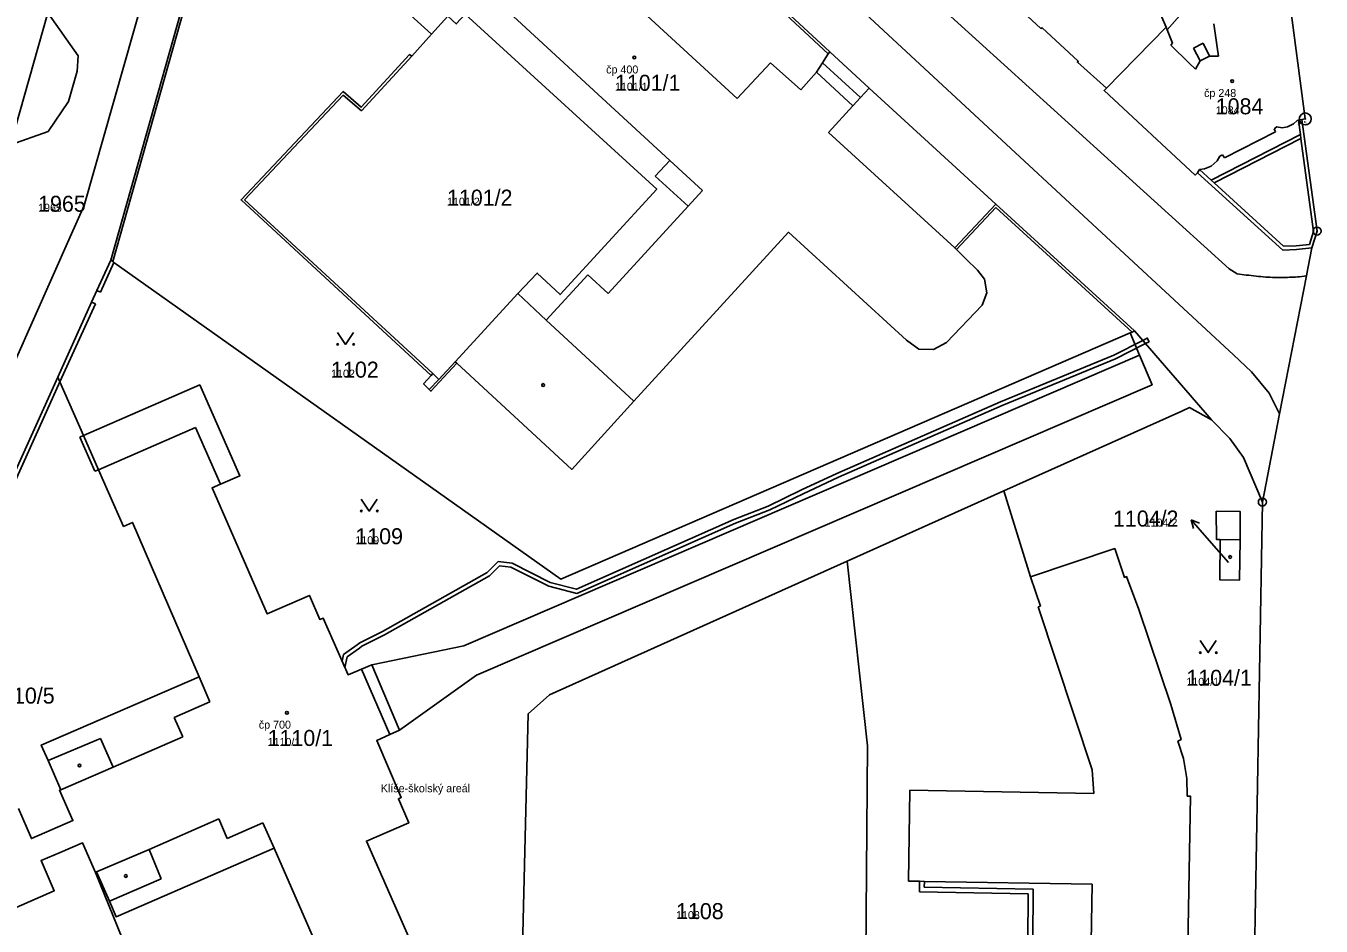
# Model space of a CAD drawing. Extents: x -763628 to -761565, y -976033 to -973833.
# Drawn here: x -761994.9 to -761833.1, y -975218.9 to -975106.5 of the extents above; entities that cross this region are included whole.
import ezdxf

# ---------------------------------------------------------------- set-up
doc = ezdxf.new("R2010")
doc.units = 0
for name, color, linetype in [('KN_cisla parcel 1000', 7, 'Continuous'), ('KN_cisla parcel 500', 7, 'Continuous'), ('KN_cisla parcel znacky', 7, 'Continuous'), ('KN_cisla popisna 500', 7, 'Continuous'), ('KN_hranice parcel', 7, 'Continuous'), ('KN_hranice uzemi', 7, 'Continuous'), ('KN_popisy', 7, 'Continuous'), ('KN_vecna bremena', 7, 'Continuous'), ('KN_vnitrni kresba parcel', 7, 'Continuous'), ('KN_znacky bodu BP', 7, 'Continuous'), ('KN_znacky budov', 7, 'Continuous'), ('KN_znacky kultur', 7, 'Continuous')]:
    doc.layers.add(name, color=color, linetype=linetype)

msp = doc.modelspace()

# ---------------------------------------------------------------- linework, layer by layer
at = {"layer": 'KN_cisla parcel znacky'}
for p, q in [((-761847.39, -975170.41), (-761849.36, -975168.15)), ((-761849.36, -975168.15), (-761848.32, -975168.57)), ((-761849.36, -975168.15), (-761849.08, -975169.23)), ((-761844.71, -975173.47), (-761847.39, -975170.41))]:
    msp.add_line(p, q, dxfattribs=at)
at = {"layer": 'KN_hranice parcel'}
for p, q in [((-761970.82, -975088), (-761984.33, -975135.73)), ((-761992.18, -975104.83), (-761996.86, -975121.33)), ((-761856.43, -975144.56), (-761873.78, -975128.73)), ((-761846.82, -975155.67), (-761856.43, -975144.56)), ((-761872.75, -975164.54), (-761892.32, -975173.31))]:
    msp.add_line(p, q, dxfattribs=at)
for points in [[(-761873.78, -975128.73), (-761889.59, -975114.25), (-761894.49, -975109.72), (-761922.86, -975083.46), (-761928.55, -975078.2), (-761933.26, -975073.85), (-761934.75, -975072.46), (-761936.26, -975071.09), (-761937.78, -975069.7), (-761939.32, -975068.32), (-761940.85, -975066.98), (-761942.37, -975065.61), (-761943.94, -975064.33), (-761945.54, -975063.01), (-761947.08, -975061.8), (-761948.79, -975060.5), (-761950.46, -975059.31), (-761952.17, -975058.08), (-761953.78, -975056.98), (-761955.49, -975055.79), (-761957.18, -975054.61)], [(-761970.82, -975088), (-761970.58, -975088.17), (-761949.03, -975103.12), (-761944.24, -975107.51)], [(-761853.23, -975093.96), (-761856.16, -975094.96), (-761857.27, -975096.27), (-761857.88, -975097), (-761855.41, -975099.42), (-761852.37, -975104.67), (-761853.03, -975105.38), (-761852.48, -975106.64), (-761859.93, -975114.25)], [(-761872.02, -975103.19), (-761868.12, -975106.78), (-761867.98, -975106.7), (-761863.47, -975110.88), (-761863.57, -975111), (-761859.93, -975114.25)], [(-761944.24, -975107.51), (-761942.2, -975105.27), (-761941.16, -975106.21), (-761940.04, -975105.01), (-761916.13, -975126.86), (-761928.19, -975140.03), (-761931.04, -975137.34), (-761933.47, -975139.91), (-761941.32, -975148.41), (-761941.1, -975148.61)], [(-761944.24, -975107.51), (-761946.73, -975110.25), (-761947, -975110.05), (-761953.04, -975116.63), (-761955.3, -975114.67), (-761968.04, -975128.2), (-761944.28, -975150.12), (-761945.25, -975151.19), (-761944.54, -975151.9), (-761944.34, -975152.1), (-761941.1, -975148.61)], [(-761859.93, -975114.25), (-761860.24, -975114.54), (-761848.86, -975125.09), (-761848.57, -975124.83), (-761837.93, -975134.47), (-761836.2, -975134.4), (-761834.28, -975134.18)], [(-761941.1, -975148.61), (-761926.74, -975161.86), (-761919, -975153.33), (-761899.68, -975132.24), (-761884.93, -975145.72), (-761883.38, -975146.84), (-761881.54, -975146.88), (-761879.92, -975145.99), (-761875.48, -975141.34), (-761874.9, -975139.79), (-761875.18, -975138.08), (-761876.06, -975136.98), (-761877.52, -975135.58), (-761878.69, -975134.4), (-761878.9, -975134.19), (-761873.78, -975128.73)], [(-761984.33, -975135.73), (-761986.06, -975139.53), (-761986.71, -975140.97), (-761990.94, -975150.34)], [(-761984.33, -975135.73), (-761984.08, -975135.9), (-761983.92, -975136.02), (-761928.12, -975175.55), (-761856.97, -975144.8), (-761856.75, -975144.7), (-761856.43, -975144.56)], [(-761987.73, -975157.63), (-761973.2, -975151.3), (-761968.2, -975162.66), (-761970.63, -975163.7), (-761971.67, -975164.16), (-761964.78, -975179.91), (-761959.51, -975177.6), (-761958.19, -975180.61), (-761957.77, -975180.45), (-761954.67, -975187.5), (-761952.99, -975186.8), (-761951.73, -975186.28), (-761940.23, -975183.89), (-761855.8, -975147.6), (-761854.25, -975151.28), (-761938.62, -975187.57), (-761948.26, -975194.42), (-761949.47, -975194.97), (-761951.09, -975195.71), (-761948.03, -975202.83), (-761948.39, -975203), (-761947.1, -975206.02), (-761952.39, -975208.27), (-761945.47, -975224)], [(-761990.94, -975150.34), (-761998.96, -975168.04), (-762000.27, -975170.93), (-762021.29, -975217.37)], [(-761990.94, -975150.34), (-761990.67, -975150.94), (-761987.73, -975157.63)], [(-761846.82, -975155.67), (-761849.55, -975154.14), (-761850.52, -975154.57), (-761872.75, -975164.54)], [(-761840.47, -975165.94), (-761842.84, -975160.36), (-761844.55, -975158.01), (-761846.82, -975155.67)], [(-761987.73, -975157.63), (-761985.86, -975161.9), (-761982.73, -975168.99), (-761981.62, -975168.49), (-761973.26, -975187.76), (-761993, -975196.29), (-761992.16, -975198.23), (-761990.58, -975201.86), (-761990.71, -975201.92), (-761989.05, -975205.73), (-761994.23, -975207.97), (-761995.85, -975204.21)], [(-761841.48, -975224.2), (-761842.08, -975224.19), (-761844.59, -975225.74), (-761845.82, -975225.7), (-761849.1, -975225.61), (-761849.09, -975225.06), (-761849.08, -975224.7), (-761849.51, -975224.7), (-761849.48, -975221.4), (-761849.77, -975221.4), (-761849.45, -975202.66), (-761849.85, -975202.66), (-761849.92, -975200.47), (-761850.33, -975197.96), (-761851.02, -975195.81), (-761850.63, -975195.61), (-761851.89, -975191.23), (-761855.88, -975179.37), (-761857.42, -975175.25), (-761857.7, -975175.34), (-761858.9, -975171.74), (-761869.44, -975175.27), (-761872.75, -975164.54)], [(-761846.25, -975167.08), (-761843.22, -975167.13), (-761843.26, -975170.65), (-761843.31, -975175.68), (-761845.78, -975175.64), (-761845.73, -975170.63), (-761846.19, -975170.62), (-761846.25, -975167.08)], [(-761892.32, -975173.31), (-761929.53, -975190), (-761932.18, -975192.38), (-761933.61, -975250.74), (-761933.62, -975251.24)], [(-761892.32, -975173.31), (-761889.81, -975196.38), (-761890.2, -975248.7), (-761892.61, -975265.11), (-761892.7, -975265.72)], [(-762000.95, -975218.67), (-761991.39, -975214.48), (-761993.02, -975210.7), (-761990.64, -975209.71), (-761987.84, -975208.5), (-761986.23, -975212.2)], [(-761986.23, -975212.2), (-761986.1, -975212.14), (-761984.5, -975215.8), (-761983.66, -975217.73), (-761963.92, -975209.17), (-761955.53, -975228.31), (-761956.56, -975228.76), (-761953.46, -975235.84)], [(-761975.92, -975237.64), (-761976.17, -975237.02), (-761986.23, -975212.2)]]:
    msp.add_lwpolyline(points, dxfattribs=at)
at = {"layer": 'KN_hranice uzemi'}
for p, q in [((-761834.28, -975134.18), (-761834.78, -975136.78)), ((-761840.47, -975165.94), (-761841.47, -975223.65))]:
    msp.add_line(p, q, dxfattribs=at)
for points in [[(-761837.57, -975102.58), (-761837.15, -975102.54), (-761835.1, -975118.09), (-761835.52, -975118.15), (-761833.63, -975132.1), (-761834.28, -975134.18)], [(-761834.78, -975136.78), (-761834.96, -975137.7), (-761838.32, -975154.93), (-761840.47, -975165.94)]]:
    msp.add_lwpolyline(points, dxfattribs=at)
at = {"layer": 'KN_vecna bremena'}
for points in [[(-761955.41, -975185.81), (-761955.07, -975186.6), (-761954.79, -975185.28), (-761953.27, -975184.17), (-761952.95, -975183.94), (-761950.13, -975182.54), (-761937.02, -975175.15), (-761935.75, -975173.89), (-761934.33, -975174.05), (-761929.61, -975176.44), (-761926.11, -975177.35), (-761906.27, -975168.58), (-761901.99, -975166.91), (-761897.84, -975164.89), (-761893.41, -975162.84), (-761872.96, -975153.86), (-761858.83, -975148.06), (-761855.06, -975146.14), (-761855.4, -975145.75), (-761859.03, -975147.6), (-761873.16, -975153.4), (-761893.61, -975162.38), (-761898.05, -975164.43), (-761902.19, -975166.45), (-761906.47, -975168.12), (-761926.15, -975176.83), (-761929.43, -975175.97), (-761934.19, -975173.57), (-761935.93, -975173.37), (-761937.32, -975174.75), (-761950.36, -975182.09), (-761953.21, -975183.51), (-761953.56, -975183.77), (-761955.24, -975184.98)], [(-761855.06, -975146.14), (-761854.61, -975145.91), (-761854.84, -975145.46), (-761855.4, -975145.75)]]:
    msp.add_lwpolyline(points, close=True, dxfattribs=at)
at = {"layer": 'KN_vnitrni kresba parcel'}
for p, q in [((-761942.52, -975048), (-761844.61, -975136.81)), ((-761987.64, -975128.9), (-761968.49, -975061.56)), ((-761923.06, -975083.68), (-761894.69, -975109.94)), ((-761984.08, -975135.9), (-761970.58, -975088.17)), ((-761902.93, -975093), (-761844.06, -975147.54)), ((-761906.09, -975115.55), (-761927.24, -975096.02)), ((-761937.39, -975102.17), (-761914.5, -975123.27)), ((-761988.39, -975110.19), (-761992.18, -975104.83)), ((-761850.49, -975104.83), (-761852.35, -975106.96)), ((-761852.48, -975106.64), (-761852.35, -975106.96)), ((-761851.7, -975108.64), (-761852.35, -975106.96)), ((-761846.51, -975106.19), (-761846.1, -975109.13)), ((-761851.9, -975108.89), (-761851.7, -975108.64)), ((-761849.64, -975111.08), (-761851.9, -975108.89)), ((-761847.87, -975108.61), (-761849.06, -975109.24)), ((-761849.06, -975109.24), (-761848.25, -975110.84)), ((-761847.07, -975110.25), (-761847.87, -975108.61)), ((-761846.1, -975109.13), (-761845.94, -975110.25)), ((-761988.5, -975112.11), (-761988.39, -975110.19)), ((-761953.02, -975117.06), (-761946.73, -975110.25)), ((-761894.69, -975109.94), (-761895.41, -975111.07)), ((-761894.69, -975109.94), (-761894.49, -975109.72)), ((-761848.25, -975110.84), (-761848.8, -975111.89)), ((-761848.25, -975110.84), (-761847.07, -975110.25)), ((-761845.94, -975110.25), (-761847.07, -975110.25)), ((-761989.61, -975115.89), (-761988.5, -975112.11)), ((-761901.91, -975111.07), (-761906.09, -975115.55)), ((-761898.14, -975114.46), (-761901.91, -975111.07)), ((-761896.15, -975112.24), (-761898.14, -975114.46)), ((-761895.41, -975111.07), (-761896.15, -975112.24)), ((-761891.63, -975116.46), (-761896.15, -975112.24)), ((-761895.41, -975111.07), (-761890.68, -975115.43)), ((-761848.8, -975111.89), (-761849.64, -975111.08)), ((-761967.61, -975128.18), (-761955.28, -975115.1)), ((-761955.28, -975115.1), (-761953.02, -975117.06)), ((-761891.63, -975116.46), (-761890.68, -975115.43)), ((-761889.59, -975114.25), (-761890.68, -975115.43)), ((-761992.16, -975119.67), (-761989.61, -975115.89)), ((-761894.66, -975119.79), (-761891.63, -975116.46)), ((-761839.01, -975119.32), (-761838.65, -975119.09)), ((-761838.65, -975119.09), (-761838, -975119.21)), ((-761838, -975119.21), (-761837.32, -975119.08)), ((-761837.32, -975119.08), (-761836.56, -975118.72)), ((-761836.56, -975118.72), (-761836.1, -975118.27)), ((-761836.1, -975118.27), (-761835.97, -975118.24)), ((-761835.97, -975118.24), (-761835.52, -975118.15)), ((-761835.72, -975120.05), (-761835.97, -975118.24)), ((-761996.86, -975121.33), (-761992.16, -975119.67)), ((-761894.66, -975119.79), (-761878.9, -975134.19)), ((-761835.72, -975120.05), (-761846.86, -975125.74)), ((-761835.66, -975120.52), (-761846.5, -975126.06)), ((-761845.2, -975122.96), (-761838.83, -975119.69)), ((-761838.83, -975119.69), (-761839.01, -975119.32)), ((-761835.72, -975120.05), (-761835.66, -975120.52)), ((-761834.08, -975132.15), (-761835.66, -975120.52)), ((-761916.3, -975125.22), (-761914.5, -975123.27)), ((-761910.42, -975127.04), (-761914.5, -975123.27)), ((-761846.87, -975123.98), (-761846.12, -975123.32)), ((-761846.12, -975123.32), (-761845.79, -975122.73)), ((-761845.79, -975122.73), (-761845.45, -975122.57)), ((-761845.45, -975122.57), (-761845.2, -975122.96)), ((-761912.21, -975129), (-761916.3, -975125.22)), ((-761848.57, -975124.83), (-761848.32, -975124.42)), ((-761848.32, -975124.42), (-761847.68, -975124.33)), ((-761848.32, -975124.42), (-761846.86, -975125.74)), ((-761847.68, -975124.33), (-761846.87, -975123.98)), ((-761910.42, -975127.04), (-761912.21, -975129)), ((-761846.86, -975125.74), (-761846.5, -975126.06)), ((-761837.81, -975133.97), (-761846.5, -975126.06)), ((-761944.08, -975149.9), (-761967.61, -975128.18)), ((-761989.39, -975132.82), (-761987.64, -975128.9)), ((-761922.19, -975139.91), (-761912.21, -975129)), ((-761878.69, -975134.4), (-761873.76, -975129.15)), ((-761873.76, -975129.15), (-761856.75, -975144.7)), ((-762025.86, -975214.73), (-761989.39, -975132.82)), ((-761834.57, -975133.76), (-761834.08, -975132.15)), ((-761837.81, -975133.97), (-761836.25, -975133.95)), ((-761836.25, -975133.95), (-761834.57, -975133.76)), ((-761985.61, -975139.73), (-761983.92, -975136.02)), ((-761844.61, -975136.81), (-761843.63, -975137.42)), ((-761929.94, -975143.2), (-761924.74, -975137.57)), ((-761924.74, -975137.57), (-761922.19, -975139.91)), ((-761842.48, -975137.58), (-761843.63, -975137.42)), ((-761834.96, -975137.7), (-761835.82, -975137.79)), ((-761985.61, -975139.73), (-761986.06, -975139.53)), ((-761929.94, -975143.2), (-761933.47, -975139.91)), ((-761986.25, -975141.18), (-761990.67, -975150.94)), ((-761986.71, -975140.97), (-761986.25, -975141.18)), ((-761919, -975153.33), (-761929.94, -975143.2)), ((-761855.8, -975147.6), (-761856.97, -975144.8)), ((-761844.06, -975147.54), (-761841.83, -975149.67)), ((-761943.36, -975150.62), (-761941.32, -975148.41)), ((-761841.83, -975149.67), (-761839.61, -975152.33)), ((-761990.67, -975150.94), (-761998.51, -975168.24)), ((-761944.54, -975151.9), (-761943.36, -975150.62)), ((-761944.08, -975149.9), (-761944.28, -975150.12)), ((-761943.36, -975150.62), (-761944.08, -975149.9)), ((-761839.61, -975152.33), (-761838.32, -975154.93)), ((-761988.19, -975157.83), (-761987.73, -975157.63)), ((-761988.19, -975157.83), (-761986.32, -975162.1)), ((-761973.74, -975156.62), (-761985.86, -975161.9)), ((-761970.63, -975163.7), (-761973.74, -975156.62)), ((-761986.32, -975162.1), (-761985.86, -975161.9)), ((-761845.73, -975170.63), (-761843.26, -975170.65)), ((-761868.2, -975178.92), (-761869.44, -975175.27)), ((-761868.48, -975179.01), (-761868.2, -975178.92)), ((-761861.74, -975199.38), (-761868.48, -975179.01)), ((-761952.99, -975186.8), (-761949.47, -975194.97)), ((-761948.26, -975194.42), (-761951.73, -975186.28)), ((-761973.26, -975187.76), (-761971.94, -975190.87)), ((-761971.94, -975190.87), (-761976.4, -975192.83)), ((-761976.4, -975192.83), (-761975.34, -975195.26)), ((-761985.6, -975195.46), (-761992.16, -975198.23)), ((-761984.02, -975199.06), (-761985.6, -975195.46)), ((-761975.34, -975195.26), (-761984.02, -975199.06)), ((-761990.58, -975201.86), (-761984.02, -975199.06)), ((-761861.51, -975202.34), (-761861.74, -975199.38)), ((-761884.67, -975213.28), (-761884.5, -975201.92)), ((-761884.5, -975201.92), (-761861.51, -975202.34)), ((-761970.84, -975205.52), (-761979.52, -975209.32)), ((-761969.78, -975207.95), (-761970.84, -975205.52)), ((-761965.31, -975205.99), (-761969.78, -975207.95)), ((-761963.92, -975209.17), (-761965.31, -975205.99)), ((-761986.1, -975212.14), (-761979.52, -975209.32)), ((-761979.52, -975209.32), (-761978.02, -975212.98)), ((-761978.02, -975212.98), (-761984.5, -975215.8)), ((-761883.28, -975213.3), (-761884.67, -975213.28)), ((-761883.3, -975214.63), (-761883.28, -975213.3)), ((-761882.68, -975213.31), (-761883.28, -975213.3)), ((-761882.68, -975213.31), (-761882.7, -975214.04)), ((-761882.7, -975214.04), (-761869.11, -975214.27)), ((-761861.73, -975213.66), (-761882.68, -975213.31)), ((-761869.11, -975214.27), (-761869.16, -975220.73)), ((-761861.85, -975220.88), (-761861.73, -975213.66)), ((-761869.72, -975214.86), (-761883.3, -975214.63)), ((-761869.76, -975220.72), (-761869.72, -975214.86))]:
    msp.add_line(p, q, dxfattribs=at)
msp.add_lwpolyline([(-761842.48, -975137.58), (-761842.17, -975137.61), (-761841.86, -975137.65), (-761841.56, -975137.69), (-761841.26, -975137.72), (-761840.95, -975137.75), (-761840.65, -975137.78), (-761840.35, -975137.81), (-761840.05, -975137.83), (-761839.76, -975137.86), (-761839.48, -975137.87), (-761839.19, -975137.89), (-761838.91, -975137.9), (-761838.64, -975137.91), (-761838.36, -975137.91), (-761838.1, -975137.91), (-761837.84, -975137.9), (-761837.58, -975137.9), (-761837.32, -975137.89), (-761837.07, -975137.87), (-761836.81, -975137.86), (-761836.56, -975137.84), (-761836.32, -975137.83), (-761836.07, -975137.81), (-761835.82, -975137.79)], dxfattribs=at)
at = {"layer": 'KN_znacky bodu BP'}
for centre, radius in [((-761835.1, -975118.09), 0.75), ((-761835.1, -975118.09), 0.03), ((-761833.63, -975132.1), 0.5), ((-761833.63, -975132.1), 0.0303), ((-761840.47, -975165.94), 0.5), ((-761840.47, -975165.94), 0.0303)]:
    msp.add_circle(centre, radius, dxfattribs=at)
at = {"layer": 'KN_znacky budov'}
for centre in [(-761918.92, -975110.42), (-761844.23, -975113.36), (-761930.32, -975151.32), (-761844.49, -975172.8), (-761962.31, -975192.25), (-761988.23, -975198.85), (-761982.44, -975212.64)]:
    msp.add_circle(centre, 0.175, dxfattribs=at)
at = {"layer": 'KN_znacky kultur'}
for points in [[(-761955.99, -975144.75), (-761954.99, -975146.25), (-761953.99, -975144.75)], [(-761953.03, -975165.56), (-761952.03, -975167.06), (-761951.03, -975165.56)], [(-761848.22, -975183.24), (-761847.22, -975184.74), (-761846.22, -975183.24)]]:
    msp.add_lwpolyline(points, dxfattribs=at)
for centre in [(-761955.99, -975146.25), (-761953.99, -975146.25), (-761953.03, -975167.06), (-761951.03, -975167.06), (-761848.22, -975184.74), (-761846.22, -975184.74)]:
    msp.add_circle(centre, 0.1, dxfattribs=at)

# ---------------------------------------------------------------- texts
at = {"layer": 'KN_cisla parcel 1000'}
for s, p in [('1101/1', (-761921.34, -975114.57)), ('1084', (-761846.29, -975117.51)), ('1101/2', (-761942.32, -975128.92)), ('1965', (-761993.4, -975129.68)), ('1102', (-761956.8, -975150.4)), ('1104/2', (-761859.13, -975169)), ('1109', (-761953.77, -975171.21)), ('1104/1', (-761849.96, -975188.89)), ('1110/5', (-761999.51, -975191.11)), ('1110/1', (-761964.73, -975196.4)), ('1108', (-761913.71, -975218.03))]:
    msp.add_text(s, height=2, dxfattribs=at).set_placement(p)
at = {"layer": 'KN_cisla parcel 500'}
for s, p in [('1101/1', (-761921.34, -975114.57)), ('1084', (-761846.29, -975117.51)), ('1965', (-761993.4, -975129.68)), ('1101/2', (-761942.32, -975128.92)), ('1102', (-761956.8, -975150.4)), ('1104/2', (-761855.17, -975169)), ('1109', (-761953.77, -975171.21)), ('1104/1', (-761849.96, -975188.89)), ('1110/1', (-761964.73, -975196.4)), ('1108', (-761913.71, -975218.03))]:
    msp.add_text(s, height=1, dxfattribs=at).set_placement(p)
at = {"layer": 'KN_cisla popisna 500'}
for s, p in [('čp 400', (-761922.44, -975112.41)), ('čp 248', (-761847.75, -975115.35)), ('čp 700', (-761965.83, -975194.24))]:
    msp.add_text(s, height=1, dxfattribs=at).set_placement(p)
at = {"layer": 'KN_popisy'}
msp.add_text('Klíše-školský areál', height=1, dxfattribs=at).set_placement((-761950.59, -975202.18))
at = {"layer": 'KN_znacky bodu BP'}
msp.add_text('545', height=0.5, dxfattribs=at).set_placement((-761836.08, -975118.84))

doc.saveas('drawing.dxf')
